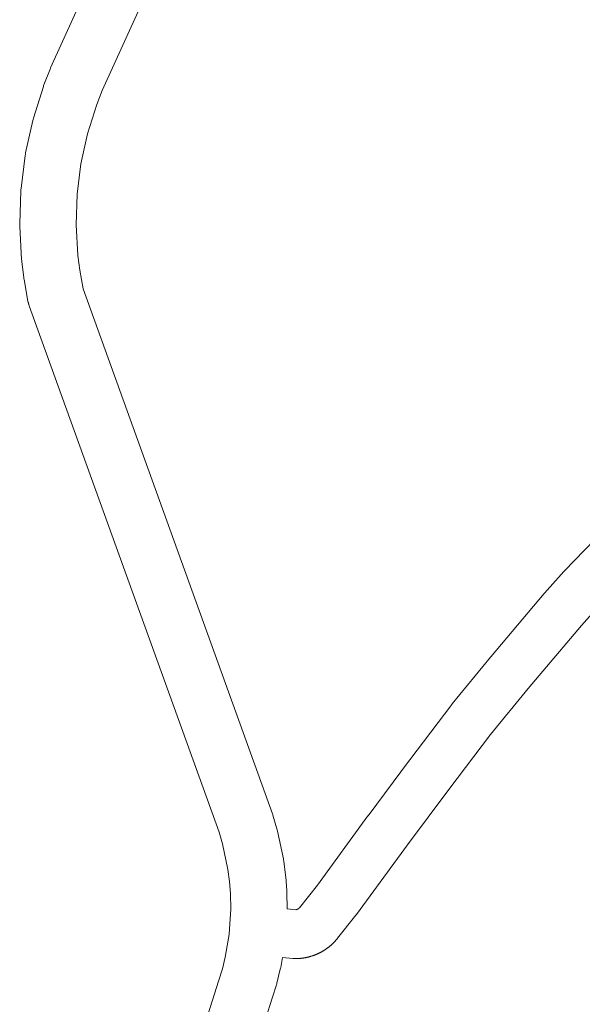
# Model space of a CAD drawing. Header units: metres. Extents: x 123819 to 142731, y 393440 to 405763.
# Tile 307 of 346: x 137920 to 138069, y 401157 to 401419. Entities that reach past the tile are written whole.
import ezdxf

# ---------------------------------------------------------------- set-up
doc = ezdxf.new("R2010")
doc.units = ezdxf.units.M
doc.header["$MEASUREMENT"] = 0
doc.layers.add('gs-knt-aanvullende hoofdweg', color=7, linetype='Continuous', lineweight=0)
doc.layers.add('gs-knt-wegen algemeen', color=7, linetype='Continuous', lineweight=0)

msp = doc.modelspace()

# ---------------------------------------------------------------- linework, layer by layer
at = {"layer": 'gs-knt-aanvullende hoofdweg', "color": 7, "linetype": 'Continuous', "flags": 128}
for points in [[(137969.21, 401152.41), (137972.52, 401162.84), (137973.54, 401166.08), (137974.31, 401169.24), (137975.31, 401175.23), (137975.46, 401176.76), (137975.76, 401181.96), (137975.76, 401181.96), (137975.68, 401186.04), (137975.44, 401189.31), (137975.02, 401192.57), (137973.59, 401199.4), (137972.67, 401202.53), (137922.11, 401342.7), (137922.01, 401343), (137921.99, 401343.06), (137921.98, 401343.1), (137921.96, 401343.18), (137921.92, 401343.31), (137921.89, 401343.44), (137921.87, 401343.51), (137921.86, 401343.56), (137921.84, 401343.62), (137921.78, 401343.93), (137920.75, 401349.68), (137920.72, 401349.87), (137920.69, 401350.07), (137920.15, 401354.45), (137920.12, 401354.7), (137920.1, 401354.96), (137919.6, 401363.77), (137919.59, 401364.11), (137919.6, 401364.45), (137919.9, 401373.26), (137919.92, 401373.6), (137919.95, 401373.94), (137921.05, 401382.7), (137921.1, 401383.03), (137921.17, 401383.37), (137923.05, 401391.99), (137923.14, 401392.32), (137923.23, 401392.64), (137925.89, 401401.06), (137925.97, 401401.3), (137926.06, 401401.54), (137927.67, 401405.64), (137927.75, 401405.82), (137927.82, 401406), (137950.61, 401456.23)], [(137964.35, 401450.16), (137941.58, 401399.97), (137940.13, 401396.28), (137937.65, 401388.44), (137935.91, 401380.49), (137934.9, 401372.41), (137934.62, 401364.27), (137935.08, 401356.06), (137935.57, 401352.13), (137936.45, 401347.2), (137986.87, 401207.41), (137986.94, 401207.2), (137987.01, 401206.98), (137988.08, 401203.35), (137988.16, 401203.07), (137988.22, 401202.78), (137989.78, 401195.37), (137989.84, 401195.08), (137989.88, 401194.78), (137990.36, 401191.03), (137990.38, 401190.83), (137990.4, 401190.63), (137990.68, 401186.95), (137990.68, 401186.9), (137990.68, 401186.86), (137990.7, 401186.59), (137990.7, 401186.42), (137990.78, 401182.03)], [(137989.51, 401169.08), (137989.08, 401166.49), (137989.03, 401166.23), (137988.97, 401165.96), (137988.08, 401162.28), (137988.01, 401162.03), (137987.94, 401161.79), (137986.84, 401158.31), (137983.46, 401147.64)]]:
    msp.add_lwpolyline(points, dxfattribs=at)
at = {"layer": 'gs-knt-wegen algemeen', "color": 7, "linetype": 'Continuous', "flags": 128}
for points in [[(137990.78, 401182.03), (137993.08, 401181.83), (137993.12, 401181.83), (137993.15, 401181.84), (137993.19, 401181.85), (137993.22, 401181.85), (137993.26, 401181.86), (137993.29, 401181.87), (137993.33, 401181.88), (137993.36, 401181.89), (137993.4, 401181.9), (137993.43, 401181.91), (137993.46, 401181.93), (137993.5, 401181.94), (137993.53, 401181.96), (137993.56, 401181.97), (137993.59, 401181.99), (137993.62, 401182.01), (137993.65, 401182.02), (137993.69, 401182.04), (137993.72, 401182.06), (137993.75, 401182.08), (137993.77, 401182.1), (137993.8, 401182.12), (137993.83, 401182.15), (137993.86, 401182.17), (137993.89, 401182.19), (137993.91, 401182.22), (137993.94, 401182.24), (137993.96, 401182.27), (137993.99, 401182.29), (137994.01, 401182.32), (137994.04, 401182.35), (137994.06, 401182.38), (137998.85, 401188.36), (138012.3, 401206.8), (138012.34, 401206.85), (138023.37, 401221.68), (138023.41, 401221.74), (138034.6, 401236.45), (138034.74, 401236.63), (138044.91, 401249.06), (138044.98, 401249.14), (138059.22, 401266.02), (138059.34, 401266.16), (138064.48, 401271.9), (138064.65, 401272.09), (138075.35, 401283.16)], [(138074.1, 401263.13), (138069.11, 401257.55), (138054.96, 401240.78), (138044.89, 401228.47), (138033.79, 401213.88), (138022.8, 401199.11), (138009.28, 401180.57), (138009.1, 401180.34), (138004.23, 401174.24), (138004.16, 401174.16), (138004.1, 401174.09), (138004.04, 401174.01), (138003.97, 401173.93), (138003.9, 401173.85), (138003.84, 401173.78), (138003.77, 401173.7), (138003.7, 401173.62), (138003.64, 401173.55), (138003.57, 401173.47), (138003.5, 401173.4), (138003.43, 401173.33), (138003.36, 401173.25), (138003.29, 401173.18), (138003.22, 401173.11), (138003.15, 401173.04), (138003.07, 401172.96), (138003, 401172.89), (138002.93, 401172.82), (138002.86, 401172.75), (138002.78, 401172.68), (138002.71, 401172.61), (138002.63, 401172.55), (138002.56, 401172.48), (138002.48, 401172.41), (138002.4, 401172.34), (138002.33, 401172.28), (138002.25, 401172.21), (138002.17, 401172.15), (138002.09, 401172.08), (138002.02, 401172.02), (138001.94, 401171.96), (138001.86, 401171.89), (138001.78, 401171.83), (138001.7, 401171.77), (138001.62, 401171.71), (138001.54, 401171.65), (138001.45, 401171.59), (138001.37, 401171.53), (138001.29, 401171.47), (138001.21, 401171.41), (138001.12, 401171.35), (138001.04, 401171.3), (138000.96, 401171.24), (138000.87, 401171.18), (138000.79, 401171.13), (138000.7, 401171.07), (138000.61, 401171.02), (138000.53, 401170.96), (138000.44, 401170.91), (138000.35, 401170.86), (138000.27, 401170.81), (138000.18, 401170.76), (138000.09, 401170.71), (138000, 401170.66), (137999.92, 401170.61), (137999.83, 401170.56), (137999.74, 401170.51), (137999.65, 401170.46), (137999.56, 401170.42), (137999.47, 401170.37), (137999.38, 401170.32), (137999.29, 401170.28), (137999.2, 401170.23), (137999.1, 401170.19), (137999.01, 401170.15), (137998.92, 401170.11), (137998.83, 401170.06), (137998.74, 401170.02), (137998.64, 401169.98), (137998.55, 401169.94), (137998.46, 401169.9), (137998.36, 401169.86), (137998.27, 401169.83), (137998.17, 401169.79), (137998.08, 401169.75), (137997.98, 401169.72), (137997.89, 401169.68), (137997.79, 401169.65), (137997.7, 401169.61), (137997.6, 401169.58), (137997.51, 401169.55), (137997.41, 401169.52), (137997.31, 401169.48), (137997.22, 401169.45), (137997.12, 401169.42), (137997.02, 401169.4), (137996.93, 401169.37), (137996.83, 401169.34), (137996.73, 401169.31), (137996.63, 401169.29), (137996.53, 401169.26), (137996.44, 401169.23), (137996.34, 401169.21), (137996.24, 401169.19), (137996.14, 401169.16), (137996.04, 401169.14), (137995.94, 401169.12), (137995.84, 401169.1), (137995.74, 401169.08), (137995.64, 401169.06), (137995.54, 401169.04), (137995.44, 401169.02), (137995.35, 401169.01), (137995.25, 401168.99), (137995.15, 401168.97), (137995.04, 401168.96), (137994.95, 401168.94), (137994.84, 401168.93), (137994.74, 401168.92), (137994.64, 401168.9), (137994.54, 401168.89), (137994.44, 401168.88), (137994.34, 401168.87), (137994.24, 401168.86), (137994.14, 401168.85), (137994.04, 401168.84), (137993.94, 401168.83), (137993.84, 401168.83), (137993.74, 401168.82), (137993.63, 401168.82), (137993.53, 401168.81), (137993.43, 401168.81), (137993.33, 401168.8), (137993.23, 401168.8), (137993.13, 401168.8), (137993.03, 401168.8), (137992.92, 401168.8), (137992.65, 401168.8), (137992.61, 401168.81), (137992.34, 401168.82), (137989.51, 401169.08)]]:
    msp.add_lwpolyline(points, dxfattribs=at)

doc.saveas('drawing.dxf')
